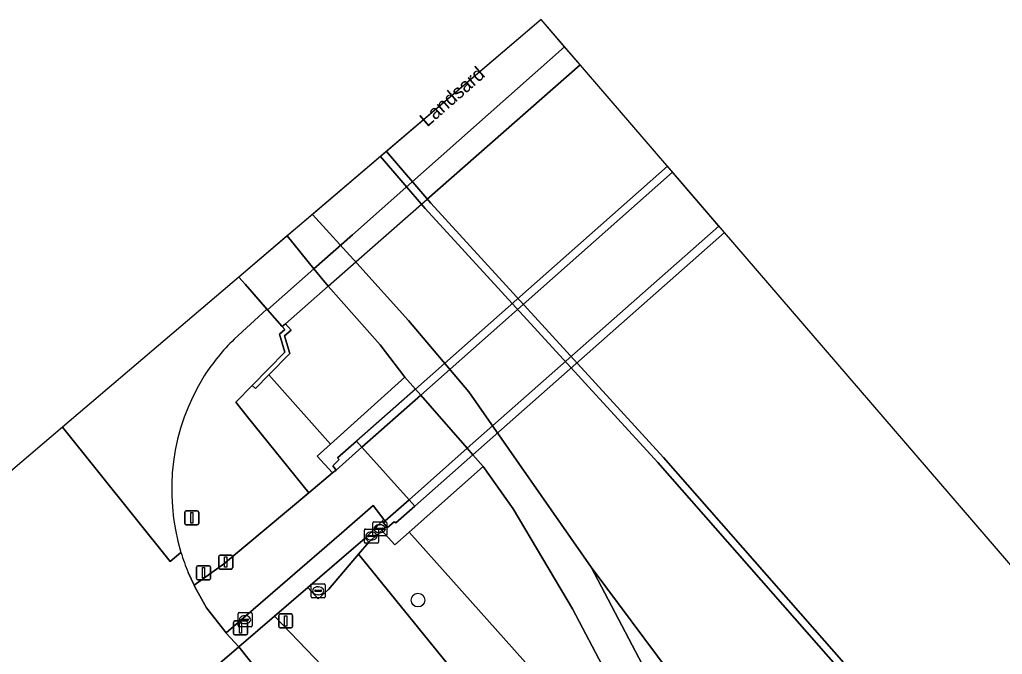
# Model space of a CAD drawing. Extents: x 155018 to 156648, y 383979 to 385733.
# Drawn here: x 155699.4 to 155769.3, y 385687.6 to 385732.7 of the extents above; entities that cross this region are included whole.
import ezdxf

# ---------------------------------------------------------------- set-up
doc = ezdxf.new("R2010")
doc.units = 0
for name, color, linetype in [('IMGEO_Berm_gesloten', 7, 'Continuous'), ('IMGEO_Berm_open', 7, 'Continuous'), ('IMGEO_Boom', 7, 'Continuous'), ('IMGEO_Dek', 7, 'Continuous'), ('IMGEO_Drukknoppaal', 7, 'Continuous'), ('IMGEO_Fietspad_gesloten', 7, 'Continuous'), ('IMGEO_Groenvoorziening', 7, 'Continuous'), ('IMGEO_Hek', 7, 'Continuous'), ('IMGEO_Kademuur', 7, 'Continuous'), ('IMGEO_Kolk', 7, 'Continuous'), ('IMGEO_Lichtmast', 7, 'Continuous'), ('IMGEO_Loofbos', 7, 'Continuous'), ('IMGEO_Muur', 7, 'Continuous'), ('IMGEO_Openbare_ruimte_label', 7, 'Continuous'), ('IMGEO_Rijbaan_lokaal_gesloten', 7, 'Continuous'), ('IMGEO_Rioolput', 7, 'Continuous'), ('IMGEO_Terreindeel_halfverhard', 7, 'Continuous'), ('IMGEO_Verkeersregelinstallatiepaal', 7, 'Continuous'), ('IMGEO_Voetpad_gesloten', 7, 'Continuous'), ('IMGEO_Voetpad_open', 7, 'Continuous'), ('IMGEO_Waterloop', 7, 'Continuous')]:
    doc.layers.add(name, color=color, linetype=linetype)

msp = doc.modelspace()

# ---------------------------------------------------------------- linework, layer by layer
at = {"layer": 'IMGEO_Berm_gesloten'}
for points in [[(155745.842, 385721.862), (155745.476, 385722.287), (155727.537, 385706.433), (155723.345, 385702.729), (155723.737, 385702.292), (155727.92, 385705.995)], [(155749.138, 385718.034), (155731.232, 385702.217), (155727.09, 385698.559), (155727.505, 385698.097), (155731.64, 385701.751), (155749.541, 385717.566)], [(155723.737, 385702.292), (155723.345, 385702.729), (155722.006, 385701.545), (155722.106, 385701.422), (155721.659, 385700.973), (155721.908, 385700.673)], [(155727.505, 385698.097), (155727.09, 385698.559), (155725.382, 385697.05), (155725.246, 385696.93), (155725.494, 385696.651), (155725.559, 385696.579), (155726.029, 385696.993), (155726.154, 385696.904)]]:
    msp.add_lwpolyline(points, close=True, dxfattribs=at)
at = {"layer": 'IMGEO_Berm_open'}
for points in [[(155725.494, 385696.651), (155725.246, 385696.93), (155725.382, 385697.05), (155725.302, 385697.154), (155725.175, 385697.041), (155723.962, 385695.822), (155724.225, 385695.54), (155725.163, 385696.361)], [(155723.494, 385694.684), (155724.225, 385695.54), (155723.962, 385695.822), (155723.142, 385695.118), (155719.877, 385692.312), (155720.611, 385691.495), (155721.354, 385692.177)]]:
    msp.add_lwpolyline(points, close=True, dxfattribs=at)
at = {"layer": 'IMGEO_Boom'}
msp.add_circle((155727.726, 385691.422), 0.489, dxfattribs=at)
at = {"layer": 'IMGEO_Dek'}
for points in [[(155739.271, 385729.495), (155736.494, 385732.721), (155714.981, 385714.407), (155715.431, 385713.891), (155717.023, 385712.066), (155718.058, 385710.88), (155718.289, 385711.082), (155721.334, 385713.75), (155724.117, 385716.193), (155728.364, 385719.923), (155739.271, 385729.495)], [(155749.541, 385717.566), (155745.476, 385722.287), (155727.537, 385706.433), (155723.345, 385702.729), (155723.737, 385702.292), (155727.09, 385698.559), (155727.505, 385698.097), (155731.64, 385701.751)]]:
    msp.add_lwpolyline(points, close=True, dxfattribs=at)
at = {"layer": 'IMGEO_Drukknoppaal'}
for p, q in [((155713.546, 385693.725), (155713.546, 385694.525)), ((155713.546, 385694.525), (155713.546, 385693.725)), ((155713.646, 385694.625), (155714.436, 385694.625)), ((155714.436, 385694.625), (155713.646, 385694.625)), ((155714.536, 385694.525), (155714.536, 385693.725)), ((155714.536, 385693.725), (155714.536, 385694.525)), ((155714.436, 385693.625), (155713.646, 385693.625)), ((155713.646, 385693.625), (155714.436, 385693.625))]:
    msp.add_line(p, q, dxfattribs=at)
msp.add_lwpolyline([(155713.966, 385694.5), (155714.116, 385694.5), (155714.116, 385693.75), (155713.966, 385693.75), (155713.966, 385694.5)], dxfattribs=at)
for centre, start, end in [((155713.646, 385694.525), 90, 180), ((155713.646, 385694.525), 90, 180), ((155714.436, 385694.525), 0, 90), ((155714.436, 385694.525), 360, 90), ((155713.646, 385693.725), 180, 270), ((155713.646, 385693.725), 180, 270), ((155714.436, 385693.725), 270, 0), ((155714.436, 385693.725), 270, 0)]:
    msp.add_arc(centre, 0.1, start, end, dxfattribs=at)
at = {"layer": 'IMGEO_Fietspad_gesloten'}
for points in [[(155749.138, 385718.034), (155745.842, 385721.862), (155727.92, 385705.995), (155723.737, 385702.292), (155727.09, 385698.559), (155731.232, 385702.217)], [(155722.277, 385696.184), (155724.536, 385698.142), (155725.302, 385697.154), (155725.382, 385697.05), (155727.09, 385698.559), (155723.737, 385702.292), (155721.908, 385700.673), (155721.638, 385700.473), (155719.948, 385699.056), (155713.894, 385693.979), (155711.795, 385692.474), (155711.852, 385692.353), (155712.679, 385690.876), (155714.083, 385689.081)]]:
    msp.add_lwpolyline(points, close=True, dxfattribs=at)
at = {"layer": 'IMGEO_Groenvoorziening'}
for points in [[(155745.593, 385676.518), (155745.731, 385680.338), (155745.155, 385684.063), (155740.05, 385693.77), (155731.347, 385706.246), (155727.054, 385711.302), (155723.373, 385715.382), (155720.218, 385718.866), (155718.416, 385717.331)], [(155718.416, 385717.331), (155720.323, 385714.99), (155721.334, 385713.75), (155725.035, 385709.583), (155726.798, 385707.275), (155727.537, 385706.433), (155727.92, 385705.995), (155731.232, 385702.217), (155731.64, 385701.751), (155732.362, 385700.928), (155734.494, 385697.903), (155738.724, 385690.803), (155741.07, 385686.335), (155742.228, 385682.954), (155742.089, 385679.463)], [(155715.653, 385704.351), (155714.756, 385705.501), (155715.912, 385706.679), (155718.25, 385709.06), (155717.879, 385710.332), (155718.24, 385710.671), (155718.058, 385710.88), (155717.023, 385712.066), (155716.976, 385712.12), (155714.641, 385709.974)], [(155711.37, 385693.384), (155711.795, 385692.474), (155713.894, 385693.979), (155719.948, 385699.056), (155715.653, 385704.351)], [(155825.768, 385569.998), (155782.921, 385621.515), (155752.832, 385658.702), (155739, 385675.581), (155731.153, 385685.242), (155730.446, 385686.113), (155723.494, 385694.684), (155721.354, 385692.177), (155720.611, 385691.495), (155719.877, 385692.312), (155717.52, 385690.272), (155723.184, 385684.357), (155751.969, 385649.858), (155777.489, 385619.549), (155778.411, 385618.199)], [(155723.184, 385684.357), (155717.52, 385690.272), (155714.986, 385688.079), (155716.531, 385686.127), (155748.511, 385647.549)]]:
    msp.add_lwpolyline(points, dxfattribs=at)
for points in [[(155714.981, 385714.407), (155715.431, 385713.891), (155716.976, 385712.12), (155717.023, 385712.066), (155718.058, 385710.88), (155718.289, 385711.082), (155718.69, 385710.62), (155718.218, 385710.212), (155718.599, 385708.962), (155717.112, 385707.438), (155721.503, 385702.52), (155726.798, 385707.275), (155725.035, 385709.583), (155721.334, 385713.75), (155720.323, 385714.99), (155718.416, 385717.331)], [(155717.112, 385707.438), (155716.17, 385706.472), (155715.912, 385706.679), (155714.756, 385705.501), (155715.653, 385704.351), (155719.948, 385699.056), (155721.638, 385700.473), (155720.541, 385701.656), (155721.503, 385702.52)], [(155732.362, 385700.928), (155727.091, 385696.261), (155742.089, 385679.463), (155742.228, 385682.954), (155741.07, 385686.335), (155738.724, 385690.803), (155734.494, 385697.903)]]:
    msp.add_lwpolyline(points, close=True, dxfattribs=at)
for centre, radius, start, end in [((155725.174, 385699.174), 15.086, 134.28452, 147.05739), ((155725.507, 385699.272), 15.314, 148.03964, 196.93893), ((155725.446, 385699.253), 15.25, 196.93804, 202.6341)]:
    msp.add_arc(centre, radius, start, end, dxfattribs=at)
at = {"layer": 'IMGEO_Hek'}
for points in [[(155739.271, 385729.495), (155728.364, 385719.923)], [(155739.271, 385729.495), (155739.271, 385729.495)], [(155724.117, 385716.193), (155728.364, 385719.923)], [(155721.334, 385713.75), (155724.117, 385716.193)], [(155718.289, 385711.082), (155721.334, 385713.75)], [(155718.289, 385711.082), (155718.058, 385710.88)]]:
    msp.add_lwpolyline(points, dxfattribs=at)
at = {"layer": 'IMGEO_Kademuur'}
msp.add_lwpolyline([(155725.067, 385722.993), (155728.235, 385719.291), (155744.793, 385701.203), (155758.648, 385685.423), (155774.898, 385667.042), (155777.422, 385664.181), (155778.366, 385663.111), (155779.703, 385661.596), (155780.115, 385661.96), (155775.31, 385667.406), (155759.06, 385685.786), (155745.203, 385701.57), (155728.647, 385719.656), (155725.486, 385723.35)], close=True, dxfattribs=at)
at = {"layer": 'IMGEO_Kolk'}
for p, q in [((155724.502, 385696.068), (155724.502, 385696.92)), ((155724.577, 385696.994), (155725.429, 385696.994)), ((155724.99, 385696.774), (155725.015, 385696.774)), ((155725.503, 385696.92), (155725.503, 385696.068)), ((155723.907, 385695.548), (155723.907, 385696.4)), ((155723.982, 385696.474), (155724.834, 385696.474)), ((155724.395, 385696.254), (155724.42, 385696.254)), ((155724.761, 385696.488), (155724.761, 385696.5)), ((155725.199, 385696.451), (155724.801, 385696.451)), ((155724.804, 385696.537), (155725.202, 385696.537)), ((155724.908, 385696.4), (155724.908, 385695.548)), ((155725.013, 385696.214), (155724.988, 385696.214)), ((155725.245, 385696.5), (155725.245, 385696.488)), ((155724.834, 385695.474), (155723.982, 385695.474)), ((155724.166, 385695.968), (155724.166, 385695.98)), ((155724.604, 385695.931), (155724.206, 385695.931)), ((155724.209, 385696.017), (155724.607, 385696.017)), ((155724.418, 385695.694), (155724.393, 385695.694)), ((155725.429, 385695.994), (155724.577, 385695.994)), ((155724.65, 385695.98), (155724.65, 385695.968)), ((155714.918, 385689.597), (155714.918, 385690.449)), ((155714.993, 385690.523), (155715.845, 385690.523)), ((155715.919, 385690.449), (155715.919, 385689.597)), ((155715.177, 385690.017), (155715.177, 385690.029)), ((155715.615, 385689.98), (155715.217, 385689.98)), ((155715.22, 385690.066), (155715.618, 385690.066)), ((155715.429, 385689.743), (155715.404, 385689.743)), ((155715.406, 385690.303), (155715.431, 385690.303)), ((155715.661, 385690.029), (155715.661, 385690.017)), ((155715.845, 385689.523), (155714.993, 385689.523))]:
    msp.add_line(p, q, dxfattribs=at)
for points in [[(155724.502, 385696.068), (155724.502, 385696.92)], [(155724.577, 385696.994), (155725.429, 385696.994)], [(155725.503, 385696.92), (155725.503, 385696.068)], [(155723.907, 385695.548), (155723.907, 385696.4)], [(155723.982, 385696.474), (155724.834, 385696.474)], [(155724.908, 385696.4), (155724.908, 385695.548)], [(155724.834, 385695.474), (155723.982, 385695.474)], [(155725.429, 385695.994), (155724.577, 385695.994)], [(155714.918, 385689.597), (155714.918, 385690.449)], [(155714.993, 385690.523), (155715.845, 385690.523)], [(155715.919, 385690.449), (155715.919, 385689.597)], [(155715.845, 385689.523), (155714.993, 385689.523)]]:
    msp.add_lwpolyline(points, dxfattribs=at)
for centre, radius, start, end in [((155724.579, 385696.918), 0.0765, 91.55205, 178.44795), ((155724.579, 385696.918), 0.0765, 91.55205, 178.44795), ((155725.427, 385696.918), 0.0765, 1.55205, 88.44795), ((155725.427, 385696.918), 0.0765, 1.55205, 88.44795), ((155723.984, 385696.398), 0.0765, 91.55205, 178.44795), ((155723.984, 385696.398), 0.0765, 91.55205, 178.44795), ((155724.579, 385696.07), 0.0765, 181.55205, 268.44795), ((155724.579, 385696.07), 0.0765, 181.55205, 268.44795), ((155724.801, 385696.497), 0.0403, 85.87752, 175.75265), ((155724.798, 385696.487), 0.0366, 178.93798, 274.71019), ((155724.832, 385696.398), 0.0765, 1.55205, 88.44795), ((155724.832, 385696.398), 0.0765, 1.55205, 88.44795), ((155725.202, 385696.494), 0.043, 264.86636, 352.45326), ((155725.206, 385696.499), 0.0386, 1.73085, 96.63898), ((155725.427, 385696.07), 0.0765, 271.55205, 358.44795), ((155725.427, 385696.07), 0.0765, 271.55205, 358.44795), ((155723.984, 385695.55), 0.0765, 181.55205, 268.44795), ((155723.984, 385695.55), 0.0765, 181.55205, 268.44795), ((155724.206, 385695.977), 0.0403, 85.87752, 175.75265), ((155724.203, 385695.967), 0.0366, 178.93798, 274.71019), ((155724.607, 385695.974), 0.043, 264.86636, 352.45326), ((155724.611, 385695.979), 0.0386, 1.73085, 96.63898), ((155724.832, 385695.55), 0.0765, 271.55205, 358.44795), ((155724.832, 385695.55), 0.0765, 271.55205, 358.44795), ((155714.995, 385690.447), 0.0765, 91.55205, 178.44795), ((155714.995, 385690.447), 0.0765, 91.55205, 178.44795), ((155715.843, 385690.447), 0.0765, 1.55205, 88.44795), ((155715.843, 385690.447), 0.0765, 1.55205, 88.44795), ((155715.217, 385690.026), 0.0403, 85.87752, 175.75265), ((155715.214, 385690.016), 0.0366, 178.93798, 274.71019), ((155715.618, 385690.023), 0.043, 264.86636, 352.45326), ((155715.622, 385690.028), 0.0386, 1.73085, 96.63898), ((155714.995, 385689.599), 0.0765, 181.55205, 268.44795), ((155714.995, 385689.599), 0.0765, 181.55205, 268.44795), ((155715.843, 385689.599), 0.0765, 271.55205, 358.44795), ((155715.843, 385689.599), 0.0765, 271.55205, 358.44795)]:
    msp.add_arc(centre, radius, start, end, dxfattribs=at)
for centre, major_axis, ratio, start_param, end_param in [((155724.989, 385696.494), (-0.387, 0.002), 0.722429, 4.712389, 7.853982), ((155725.014, 385696.494), (-0.39, 0.002), 0.717154, 1.570796, 4.712389), ((155724.394, 385695.974), (-0.387, 0.002), 0.722429, 4.712389, 7.853982), ((155724.419, 385695.974), (-0.39, 0.002), 0.717154, 1.570796, 4.712389), ((155715.405, 385690.023), (-0.387, 0.002), 0.722429, 4.712389, 7.853982), ((155715.43, 385690.023), (-0.39, 0.002), 0.717154, 1.570796, 4.712389)]:
    msp.add_ellipse(centre, major_axis=major_axis, ratio=ratio, start_param=start_param, end_param=end_param, dxfattribs=at)
at = {"layer": 'IMGEO_Lichtmast'}
for p, q in [((155717.815, 385689.531), (155717.815, 385690.331)), ((155717.815, 385690.331), (155717.815, 385689.531)), ((155717.915, 385690.431), (155718.705, 385690.431)), ((155718.705, 385690.431), (155717.915, 385690.431)), ((155718.805, 385690.331), (155718.805, 385689.531)), ((155718.805, 385689.531), (155718.805, 385690.331)), ((155718.705, 385689.431), (155717.915, 385689.431)), ((155717.915, 385689.431), (155718.705, 385689.431))]:
    msp.add_line(p, q, dxfattribs=at)
msp.add_lwpolyline([(155718.235, 385690.306), (155718.385, 385690.306), (155718.385, 385689.556), (155718.235, 385689.556), (155718.235, 385690.306)], dxfattribs=at)
for centre, start, end in [((155717.915, 385690.331), 90, 180), ((155717.915, 385690.331), 90, 180), ((155718.705, 385690.331), 0, 90), ((155718.705, 385690.331), 360, 90), ((155717.915, 385689.531), 180, 270), ((155717.915, 385689.531), 180, 270), ((155718.705, 385689.531), 270, 0), ((155718.705, 385689.531), 270, 0)]:
    msp.add_arc(centre, 0.1, start, end, dxfattribs=at)
at = {"layer": 'IMGEO_Loofbos'}
for points in [[(155725.067, 385722.993), (155720.218, 385718.866), (155723.373, 385715.382), (155727.054, 385711.302), (155731.347, 385706.246), (155740.05, 385693.77), (155748.523, 385682.4), (155766.711, 385659.664), (155775.182, 385649.306), (155879.184, 385529.668), (155904.78, 385500)], [(155910.591, 385511.525), (155898.192, 385525.896), (155887.35, 385538.385), (155880.717, 385545.966), (155866.839, 385561.964), (155849.615, 385581.948), (155838.09, 385595.223), (155822.227, 385613.298), (155812.21, 385624.805), (155797.128, 385641.851), (155788.373, 385651.739), (155785.315, 385655.234), (155784.684, 385654.515), (155784.382, 385654.253), (155776.453, 385663.394), (155776.755, 385663.656), (155776.966, 385663.989), (155777.422, 385664.181), (155774.898, 385667.042), (155758.648, 385685.423), (155744.793, 385701.203), (155728.235, 385719.291), (155725.067, 385722.993)], [(155727.091, 385696.261), (155726.073, 385695.36), (155725.163, 385696.361), (155724.225, 385695.54), (155723.494, 385694.684), (155730.446, 385686.113), (155731.153, 385685.242)], [(155742.089, 385679.463), (155727.091, 385696.261)], [(155748.523, 385682.4), (155740.05, 385693.77), (155745.155, 385684.063), (155745.731, 385680.338), (155745.593, 385676.518)]]:
    msp.add_lwpolyline(points, dxfattribs=at)
at = {"layer": 'IMGEO_Muur'}
msp.add_lwpolyline([(155718.599, 385708.962), (155718.218, 385710.212), (155718.69, 385710.62), (155718.289, 385711.082), (155718.058, 385710.88), (155718.24, 385710.671), (155717.879, 385710.332), (155718.25, 385709.06), (155715.912, 385706.679), (155716.17, 385706.472), (155717.112, 385707.438)], close=True, dxfattribs=at)
at = {"layer": 'IMGEO_Rijbaan_lokaal_gesloten'}
msp.add_lwpolyline([(155738.156, 385730.791), (155736.494, 385732.721), (155714.981, 385714.407), (155715.431, 385713.891), (155716.976, 385712.12), (155717.023, 385712.066), (155720.323, 385714.99), (155723.055, 385717.411), (155727.28, 385721.155)], close=True, dxfattribs=at)
for points in [[(155714.641, 385709.974), (155716.976, 385712.12), (155715.431, 385713.891), (155714.981, 385714.407), (155702.416, 385703.711)], [(155710.857, 385694.81), (155710.084, 385694.162), (155702.416, 385703.711), (155680.364, 385684.938)], [(155702.416, 385703.711), (155710.084, 385694.162), (155710.857, 385694.81)], [(155703.502, 385685.24), (155706.001, 385682.355), (155706.993, 385681.238), (155714.986, 385688.079), (155714.085, 385689.054), (155714.083, 385689.081), (155712.679, 385690.876), (155711.852, 385692.353), (155711.795, 385692.474), (155711.37, 385693.384)], [(155748.511, 385647.549), (155716.531, 385686.127), (155714.986, 385688.079), (155706.993, 385681.238), (155707.284, 385680.911), (155708.589, 385679.357), (155738.127, 385643.575)]]:
    msp.add_lwpolyline(points, dxfattribs=at)
for centre, radius, start, end in [((155725.174, 385699.174), 15.086, 134.28452, 147.05739), ((155725.507, 385699.272), 15.314, 148.03964, 196.93893), ((155725.446, 385699.253), 15.25, 196.93804, 202.6341)]:
    msp.add_arc(centre, radius, start, end, dxfattribs=at)
at = {"layer": 'IMGEO_Rioolput'}
for p, q in [((155720.195, 385692.578), (155721.047, 385692.578)), ((155720.12, 385691.652), (155720.12, 385692.504)), ((155720.379, 385692.072), (155720.379, 385692.084)), ((155720.817, 385692.035), (155720.419, 385692.035)), ((155720.422, 385692.121), (155720.82, 385692.121)), ((155720.608, 385692.358), (155720.633, 385692.358)), ((155720.863, 385692.084), (155720.863, 385692.072)), ((155721.121, 385692.504), (155721.121, 385691.652)), ((155721.047, 385691.578), (155720.195, 385691.578)), ((155720.631, 385691.798), (155720.606, 385691.798))]:
    msp.add_line(p, q, dxfattribs=at)
for points in [[(155720.195, 385692.578), (155721.047, 385692.578)], [(155720.12, 385691.652), (155720.12, 385692.504)], [(155721.121, 385692.504), (155721.121, 385691.652)], [(155721.047, 385691.578), (155720.195, 385691.578)]]:
    msp.add_lwpolyline(points, dxfattribs=at)
for centre, radius, start, end in [((155720.197, 385692.502), 0.0765, 91.55205, 178.44795), ((155720.197, 385692.502), 0.0765, 91.55205, 178.44795), ((155721.045, 385692.502), 0.0765, 1.55205, 88.44795), ((155721.045, 385692.502), 0.0765, 1.55205, 88.44795), ((155720.419, 385692.081), 0.0403, 85.87752, 175.75265), ((155720.416, 385692.071), 0.0366, 178.93798, 274.71019), ((155720.82, 385692.078), 0.043, 264.86636, 352.45326), ((155720.824, 385692.083), 0.0386, 1.73085, 96.63898), ((155720.197, 385691.654), 0.0765, 181.55205, 268.44795), ((155720.197, 385691.654), 0.0765, 181.55205, 268.44795), ((155721.045, 385691.654), 0.0765, 271.55205, 358.44795), ((155721.045, 385691.654), 0.0765, 271.55205, 358.44795)]:
    msp.add_arc(centre, radius, start, end, dxfattribs=at)
for centre, major_axis, ratio, start_param, end_param in [((155720.607, 385692.078), (-0.387, 0.002), 0.722429, 4.712389, 7.853982), ((155720.632, 385692.078), (-0.39, 0.002), 0.717154, 1.570796, 4.712389)]:
    msp.add_ellipse(centre, major_axis=major_axis, ratio=ratio, start_param=start_param, end_param=end_param, dxfattribs=at)
at = {"layer": 'IMGEO_Terreindeel_halfverhard'}
msp.add_lwpolyline([(155726.798, 385707.275), (155721.503, 385702.52), (155720.541, 385701.656), (155721.638, 385700.473), (155721.908, 385700.673), (155721.659, 385700.973), (155722.106, 385701.422), (155722.006, 385701.545), (155723.345, 385702.729), (155723.737, 385702.292), (155727.09, 385698.559), (155727.505, 385698.097), (155726.154, 385696.904), (155726.029, 385696.993), (155725.559, 385696.579), (155725.494, 385696.651), (155725.163, 385696.361), (155726.073, 385695.36), (155727.091, 385696.261), (155732.362, 385700.928), (155731.64, 385701.751), (155731.232, 385702.217), (155727.92, 385705.995), (155727.537, 385706.433)], close=True, dxfattribs=at)
at = {"layer": 'IMGEO_Verkeersregelinstallatiepaal'}
for p, q in [((155711.128, 385696.877), (155711.128, 385697.677)), ((155711.128, 385697.677), (155711.128, 385696.877)), ((155711.228, 385697.777), (155712.018, 385697.777)), ((155712.018, 385697.777), (155711.228, 385697.777)), ((155712.118, 385697.677), (155712.118, 385696.877)), ((155712.118, 385696.877), (155712.118, 385697.677)), ((155712.018, 385696.777), (155711.228, 385696.777)), ((155711.228, 385696.777), (155712.018, 385696.777)), ((155711.962, 385692.965), (155711.962, 385693.765)), ((155711.962, 385693.765), (155711.962, 385692.965)), ((155712.062, 385693.865), (155712.852, 385693.865)), ((155712.852, 385693.865), (155712.062, 385693.865)), ((155712.952, 385693.765), (155712.952, 385692.965)), ((155712.952, 385692.965), (155712.952, 385693.765)), ((155712.852, 385692.865), (155712.062, 385692.865)), ((155712.062, 385692.865), (155712.852, 385692.865)), ((155714.596, 385689.033), (155714.596, 385689.833)), ((155714.596, 385689.833), (155714.596, 385689.033)), ((155714.696, 385689.933), (155715.486, 385689.933)), ((155715.486, 385689.933), (155714.696, 385689.933)), ((155715.586, 385689.833), (155715.586, 385689.033)), ((155715.586, 385689.033), (155715.586, 385689.833)), ((155715.486, 385688.933), (155714.696, 385688.933)), ((155714.696, 385688.933), (155715.486, 385688.933))]:
    msp.add_line(p, q, dxfattribs=at)
for points in [[(155711.548, 385697.652), (155711.698, 385697.652), (155711.698, 385696.902), (155711.548, 385696.902), (155711.548, 385697.652)], [(155712.382, 385693.74), (155712.532, 385693.74), (155712.532, 385692.99), (155712.382, 385692.99), (155712.382, 385693.74)], [(155715.016, 385689.808), (155715.166, 385689.808), (155715.166, 385689.058), (155715.016, 385689.058), (155715.016, 385689.808)]]:
    msp.add_lwpolyline(points, dxfattribs=at)
for centre, start, end in [((155711.228, 385697.677), 90, 180), ((155711.228, 385697.677), 90, 180), ((155712.018, 385697.677), 0, 90), ((155712.018, 385697.677), 360, 90), ((155711.228, 385696.877), 180, 270), ((155711.228, 385696.877), 180, 270), ((155712.018, 385696.877), 270, 0), ((155712.018, 385696.877), 270, 0), ((155712.062, 385693.765), 90, 180), ((155712.062, 385693.765), 90, 180), ((155712.852, 385693.765), 0, 90), ((155712.852, 385693.765), 360, 90), ((155712.062, 385692.965), 180, 270), ((155712.062, 385692.965), 180, 270), ((155712.852, 385692.965), 270, 0), ((155712.852, 385692.965), 270, 0), ((155714.696, 385689.833), 90, 180), ((155714.696, 385689.833), 90, 180), ((155715.486, 385689.833), 0, 90), ((155715.486, 385689.833), 360, 90), ((155714.696, 385689.033), 180, 270), ((155714.696, 385689.033), 180, 270), ((155715.486, 385689.033), 270, 0), ((155715.486, 385689.033), 270, 0)]:
    msp.add_arc(centre, 0.1, start, end, dxfattribs=at)
at = {"layer": 'IMGEO_Voetpad_gesloten'}
msp.add_lwpolyline([(155738.156, 385730.791), (155727.28, 385721.155), (155723.055, 385717.411), (155720.323, 385714.99), (155717.023, 385712.066), (155718.058, 385710.88), (155718.289, 385711.082), (155721.334, 385713.75), (155724.117, 385716.193), (155728.364, 385719.923), (155739.271, 385729.495), (155739.271, 385729.495)], close=True, dxfattribs=at)
at = {"layer": 'IMGEO_Voetpad_open'}
msp.add_lwpolyline([(155723.142, 385695.118), (155723.962, 385695.822), (155725.175, 385697.041), (155725.302, 385697.154), (155724.536, 385698.142), (155722.277, 385696.184), (155714.083, 385689.081), (155714.085, 385689.054), (155714.986, 385688.079), (155717.52, 385690.272), (155719.877, 385692.312)], close=True, dxfattribs=at)
at = {"layer": 'IMGEO_Waterloop'}
msp.add_lwpolyline([(156047.645, 385371.287), (155736.494, 385732.721), (155725.486, 385723.35), (155728.647, 385719.656), (155745.203, 385701.57), (155759.06, 385685.786), (155775.31, 385667.406)], dxfattribs=at)

# ---------------------------------------------------------------- texts
at = {"layer": 'IMGEO_Openbare_ruimte_label'}
msp.add_text('Landsard', height=1, rotation=41.22905, dxfattribs=at).set_placement((155728.381, 385725.042))

doc.saveas('drawing.dxf')
